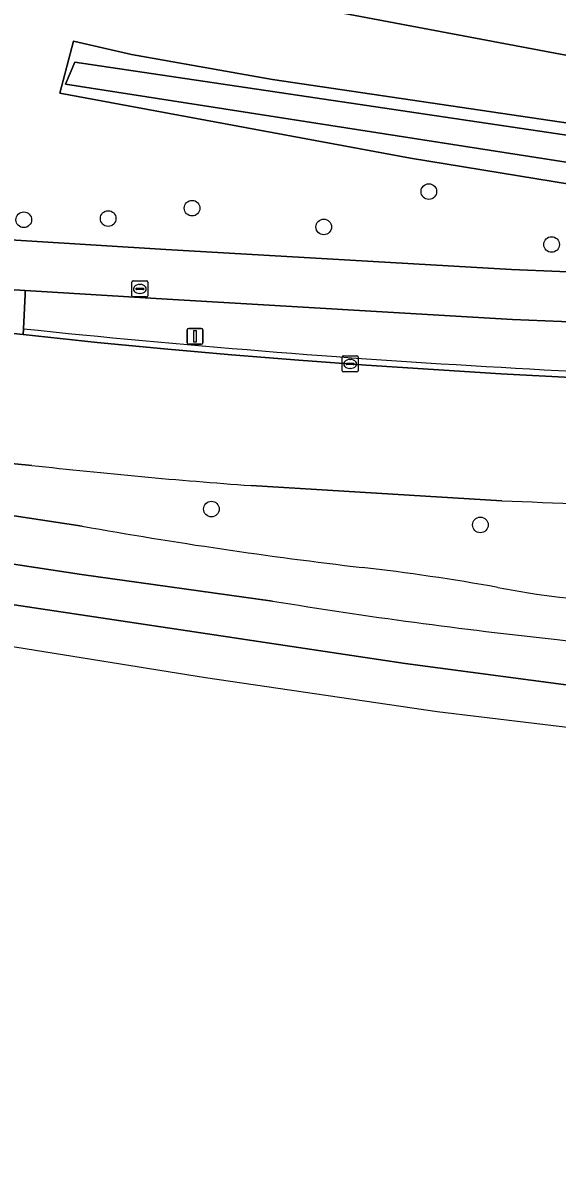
# Model space of a CAD drawing. Extents: x 160203 to 161530, y 379528 to 381797.
# Drawn here: x 160662.1 to 160695.6, y 380816.7 to 380888.6 of the extents above; entities that cross this region are included whole.
import ezdxf

# ---------------------------------------------------------------- set-up
doc = ezdxf.new("R2010")
doc.units = 0
for name, color, linetype in [('IMGEO_Berm_groen', 7, 'Continuous'), ('IMGEO_Boom', 7, 'Continuous'), ('IMGEO_Fietspad_open', 7, 'Continuous'), ('IMGEO_Grasland_agrarisch', 7, 'Continuous'), ('IMGEO_Hek', 7, 'Continuous'), ('IMGEO_Kolk', 7, 'Continuous'), ('IMGEO_Lichtmast', 7, 'Continuous'), ('IMGEO_Loofbos', 7, 'Continuous'), ('IMGEO_Oever', 7, 'Continuous'), ('IMGEO_Rijbaan_lokaal_gesloten', 7, 'Continuous'), ('IMGEO_Rijbaan_lokaal_open', 7, 'Continuous'), ('IMGEO_Rioolput', 7, 'Continuous'), ('IMGEO_Voetpad_open', 7, 'Continuous'), ('IMGEO_Waterloop', 7, 'Continuous')]:
    doc.layers.add(name, color=color, linetype=linetype)

msp = doc.modelspace()

# ---------------------------------------------------------------- linework, layer by layer
at = {"layer": 'IMGEO_Berm_groen'}
for points in [[(160708.108, 380869.389), (160692.751, 380870.016), (160671.121, 380871.291), (160662.239, 380871.832), (160662.229, 380871.58), (160662.125, 380869.432)], [(160662.659, 380860.883), (160641.697, 380862.911), (160639.872, 380863.089), (160639.84, 380862.681), (160632.949, 380863.534), (160628.533, 380864.161), (160626.113, 380864.513), (160622.784, 380864.997), (160608.164, 380867.139), (160614.976, 380865.727), (160619.826, 380864.848), (160629.695, 380862.988), (160638.885, 380861.265), (160646.411, 380860.024), (160665.816, 380857.079)], [(160692.094, 380858.655), (160676.391, 380859.621)]]:
    msp.add_lwpolyline(points, dxfattribs=at)
for centre, radius, start, end in [((160728.281, 381503.803), 637.811, 264.046404, 266.743038), ((160727.016, 381464.844), 598.844, 266.65206, 269.407261), ((160701.861, 381212.1), 353.398, 263.63121, 265.86708), ((160669.608, 380296.216), 562.888, 85.63683, 87.71052), ((160716.891, 381143.025), 290.472, 259.87278, 263.36645), ((160666.53, 380710.2), 145.273, 79.96293, 83.35684), ((160700.702, 380897.116), 44.75, 258.59015, 268.59817)]:
    msp.add_arc(centre, radius, start, end, dxfattribs=at)
at = {"layer": 'IMGEO_Boom'}
for centre in [(160687.521, 380878.021), (160672.694, 380876.979), (160662.152, 380876.252), (160667.436, 380876.332), (160680.939, 380875.804), (160695.21, 380874.707), (160673.9, 380858.149), (160690.748, 380857.161)]:
    msp.add_circle(centre, 0.489, dxfattribs=at)
at = {"layer": 'IMGEO_Fietspad_open'}
for points in [[(160671.055, 380874.393), (160653.249, 380875.495)], [(160710.86, 380872.391), (160692.706, 380873.147), (160671.055, 380874.393)], [(160584.065, 380871.668), (160577.256, 380872.743), (160576.691, 380869.445), (160579.354, 380868.964), (160601.608, 380864.985), (160620.908, 380861.53), (160641.107, 380857.988), (160657.796, 380855.265), (160665.771, 380854.06), (160677.721, 380852.395)], [(160653.122, 380872.387), (160656.374, 380872.189), (160662.239, 380871.832), (160671.121, 380871.291), (160692.751, 380870.016), (160708.108, 380869.389)], [(160665.816, 380857.079), (160646.411, 380860.024), (160638.885, 380861.265), (160629.695, 380862.988), (160619.826, 380864.848), (160614.976, 380865.727), (160608.164, 380867.139), (160601.644, 380868.104), (160593.295, 380869.407), (160586.092, 380870.605), (160584.424, 380870.965), (160584.471, 380871.12), (160584.482, 380871.286)]]:
    msp.add_lwpolyline(points, dxfattribs=at)
for centre, radius, start, end in [((160716.891, 381143.025), 290.472, 259.87278, 263.36645), ((160666.53, 380710.2), 145.273, 79.96293, 83.35684), ((160700.702, 380897.116), 44.75, 258.59015, 268.59817), ((160728.003, 381158.133), 309.845, 260.66066, 263.98801), ((160719.95, 381043.695), 195.234, 262.82078, 266.00405)]:
    msp.add_arc(centre, radius, start, end, dxfattribs=at)
at = {"layer": 'IMGEO_Grasland_agrarisch'}
msp.add_lwpolyline([(160673.825, 380902.024), (160666.967, 380895.201), (160666.198, 380893.059), (160666.067, 380892.231), (160707.617, 380884.389), (160723.881, 380883.657), (160734.941, 380882.844), (160750.799, 380882.926), (160801.788, 380885.772), (160826.348, 380889.513), (160853.618, 380940.522), (160856.231, 380945.502), (160848.638, 380951.183), (160848.023, 380951.539), (160835.192, 380960.185), (160809.815, 380976.882), (160801.299, 380978.299), (160713.841, 380925.463), (160693.362, 380913.874)], close=True, dxfattribs=at)
msp.add_lwpolyline([(160621.496, 380699.725), (160666.36, 380730.854), (160686.674, 380765.25), (160700.372, 380796.739), (160718.62, 380836.685), (160720.336, 380842.843), (160721.116, 380845.4), (160719.327, 380845.454), (160709.678, 380845.951), (160697.994, 380846.894), (160686.044, 380848.48), (160644.558, 380854.692)], dxfattribs=at)
at = {"layer": 'IMGEO_Hek'}
msp.add_lwpolyline([(160635.899, 380853.719), (160636.693, 380853.59), (160639.112, 380853.136), (160673.536, 380847.615), (160688.052, 380845.487), (160696.377, 380844.475), (160710.618, 380843.275), (160720.336, 380842.843), (160722.035, 380842.768)], dxfattribs=at)
at = {"layer": 'IMGEO_Kolk'}
for p, q in [((160682.093, 380866.806), (160682.093, 380867.658)), ((160682.168, 380867.732), (160683.02, 380867.732)), ((160682.581, 380867.512), (160682.606, 380867.512)), ((160683.094, 380867.658), (160683.094, 380866.806)), ((160683.02, 380866.732), (160682.168, 380866.732)), ((160682.352, 380867.226), (160682.352, 380867.238)), ((160682.79, 380867.189), (160682.392, 380867.189)), ((160682.395, 380867.275), (160682.793, 380867.275)), ((160682.604, 380866.952), (160682.579, 380866.952)), ((160682.836, 380867.238), (160682.836, 380867.226))]:
    msp.add_line(p, q, dxfattribs=at)
for points in [[(160682.093, 380866.806), (160682.093, 380867.658)], [(160682.168, 380867.732), (160683.02, 380867.732)], [(160683.094, 380867.658), (160683.094, 380866.806)], [(160683.02, 380866.732), (160682.168, 380866.732)]]:
    msp.add_lwpolyline(points, dxfattribs=at)
for centre, radius, start, end in [((160682.17, 380867.656), 0.0765, 91.55205, 178.44795), ((160682.17, 380867.656), 0.0765, 91.55205, 178.44795), ((160683.018, 380867.656), 0.0765, 1.55205, 88.44795), ((160683.018, 380867.656), 0.0765, 1.55205, 88.44795), ((160682.17, 380866.808), 0.0765, 181.55205, 268.44795), ((160682.17, 380866.808), 0.0765, 181.55205, 268.44795), ((160682.392, 380867.235), 0.0403, 85.87752, 175.75265), ((160682.389, 380867.225), 0.0366, 178.93798, 274.71019), ((160682.793, 380867.232), 0.043, 264.86636, 352.45326), ((160682.797, 380867.237), 0.0386, 1.73085, 96.63898), ((160683.018, 380866.808), 0.0765, 271.55205, 358.44795), ((160683.018, 380866.808), 0.0765, 271.55205, 358.44795)]:
    msp.add_arc(centre, radius, start, end, dxfattribs=at)
for centre, major_axis, ratio, start_param, end_param in [((160682.58, 380867.232), (-0.387, 0.002), 0.722429, 4.712389, 7.853982), ((160682.605, 380867.232), (-0.39, 0.002), 0.717154, 1.570796, 4.712389)]:
    msp.add_ellipse(centre, major_axis=major_axis, ratio=ratio, start_param=start_param, end_param=end_param, dxfattribs=at)
at = {"layer": 'IMGEO_Lichtmast'}
for p, q in [((160672.479, 380869.46), (160673.269, 380869.46)), ((160673.269, 380869.46), (160672.479, 380869.46)), ((160672.379, 380868.56), (160672.379, 380869.36)), ((160672.379, 380869.36), (160672.379, 380868.56)), ((160673.369, 380869.36), (160673.369, 380868.56)), ((160673.369, 380868.56), (160673.369, 380869.36)), ((160673.269, 380868.46), (160672.479, 380868.46)), ((160672.479, 380868.46), (160673.269, 380868.46))]:
    msp.add_line(p, q, dxfattribs=at)
msp.add_lwpolyline([(160672.799, 380869.335), (160672.949, 380869.335), (160672.949, 380868.585), (160672.799, 380868.585), (160672.799, 380869.335)], dxfattribs=at)
for centre, start, end in [((160672.479, 380869.36), 90, 180), ((160672.479, 380869.36), 90, 180), ((160673.269, 380869.36), 0, 90), ((160673.269, 380869.36), 360, 90), ((160672.479, 380868.56), 180, 270), ((160672.479, 380868.56), 180, 270), ((160673.269, 380868.56), 270, 0), ((160673.269, 380868.56), 270, 0)]:
    msp.add_arc(centre, 0.1, start, end, dxfattribs=at)
at = {"layer": 'IMGEO_Loofbos'}
for points in [[(160907.851, 381043.87), (160858.699, 380950.205), (160856.231, 380945.502), (160853.618, 380940.522), (160826.348, 380889.513), (160801.788, 380885.772), (160750.799, 380882.926), (160734.941, 380882.844), (160723.881, 380883.657), (160707.617, 380884.389), (160666.067, 380892.231), (160666.198, 380893.059), (160666.967, 380895.201), (160673.825, 380902.024), (160675.902, 380904.091), (160673.246, 380902.33), (160665.485, 380896.703), (160663.763, 380895.083), (160661.52, 380893.089)], [(160696.458, 380878.46), (160686.377, 380880.107), (160664.399, 380884.178), (160665.256, 380887.439), (160668.907, 380886.59), (160677.721, 380885.039), (160696.948, 380882.185)], [(160653.249, 380875.495), (160671.055, 380874.393), (160692.706, 380873.147), (160710.86, 380872.391)]]:
    msp.add_lwpolyline(points, dxfattribs=at)
at = {"layer": 'IMGEO_Oever'}
for points in [[(160696.948, 380882.185), (160677.721, 380885.039), (160668.907, 380886.59), (160665.256, 380887.439), (160664.399, 380884.178), (160686.377, 380880.107), (160696.458, 380878.46)], [(160825.551, 380880.037), (160807.313, 380878.499), (160804.687, 380878.277), (160790.231, 380877.058), (160762.11, 380875.592), (160725.359, 380876.304), (160700.542, 380879.176), (160664.771, 380884.735), (160665.342, 380886.123), (160698.701, 380881.165), (160720.431, 380878.382), (160734.651, 380877.662), (160757.598, 380877.195), (160785.206, 380878.553), (160804.025, 380879.559), (160807.284, 380879.846), (160818.135, 380880.801)]]:
    msp.add_lwpolyline(points, dxfattribs=at)
at = {"layer": 'IMGEO_Rijbaan_lokaal_gesloten'}
for points in [[(160662.104, 380869.08), (160654.135, 380869.901), (160654.421, 380870.19), (160641.158, 380871.47), (160627.513, 380873.067), (160627.463, 380872.671), (160614.018, 380874.5), (160609.253, 380875.16), (160604.491, 380875.844), (160599.732, 380876.551), (160594.977, 380877.282), (160590.226, 380878.037), (160585.478, 380878.815), (160578.5, 380880.004), (160577.256, 380872.743), (160584.065, 380871.668)], [(160584.482, 380871.286), (160602.525, 380868.337), (160626.164, 380864.867), (160626.113, 380864.513), (160628.533, 380864.161), (160632.949, 380863.534), (160639.84, 380862.681), (160639.872, 380863.089), (160641.697, 380862.911), (160662.659, 380860.883)], [(160662.125, 380869.432), (160662.104, 380869.08), (160666.74, 380868.566), (160670.948, 380868.173), (160675.158, 380867.808), (160679.371, 380867.47), (160683.586, 380867.16), (160687.803, 380866.878), (160692.021, 380866.623), (160696.816, 380866.362), (160701.613, 380866.139), (160706.412, 380865.955), (160711.212, 380865.809), (160716.013, 380865.701), (160720.814, 380865.632), (160725.847, 380865.521), (160730.882, 380865.446), (160735.916, 380865.406), (160740.951, 380865.402), (160745.986, 380865.434), (160751.02, 380865.501), (160777.4, 380866.397)], [(160777.4, 380866.397), (160751.02, 380865.501), (160745.986, 380865.434), (160740.951, 380865.402), (160735.916, 380865.406), (160730.882, 380865.446), (160725.847, 380865.521), (160720.814, 380865.632), (160716.013, 380865.701), (160711.212, 380865.809), (160706.412, 380865.955), (160701.613, 380866.139), (160696.816, 380866.362), (160692.021, 380866.623), (160687.803, 380866.878), (160683.586, 380867.16), (160679.371, 380867.47), (160675.158, 380867.808), (160670.948, 380868.173), (160666.74, 380868.566), (160662.104, 380869.08)], [(160676.391, 380859.621), (160692.094, 380858.655)]]:
    msp.add_lwpolyline(points, dxfattribs=at)
for centre, radius, start, end in [((160728.281, 381503.803), 637.811, 264.046404, 266.743038), ((160727.016, 381464.844), 598.844, 266.65206, 269.407261), ((160701.861, 381212.1), 353.398, 263.63121, 265.86708), ((160669.608, 380296.216), 562.888, 85.63683, 87.71052)]:
    msp.add_arc(centre, radius, start, end, dxfattribs=at)
at = {"layer": 'IMGEO_Rijbaan_lokaal_open'}
msp.add_lwpolyline([(160662.229, 380871.58), (160662.239, 380871.832), (160656.374, 380872.189), (160656.144, 380871.921), (160654.421, 380870.19), (160654.135, 380869.901), (160662.104, 380869.08), (160662.125, 380869.432)], close=True, dxfattribs=at)
at = {"layer": 'IMGEO_Rioolput'}
for p, q in [((160668.92, 380871.498), (160668.92, 380872.35)), ((160668.995, 380872.424), (160669.847, 380872.424)), ((160669.921, 380872.35), (160669.921, 380871.498)), ((160669.179, 380871.918), (160669.179, 380871.93)), ((160669.617, 380871.881), (160669.219, 380871.881)), ((160669.222, 380871.967), (160669.62, 380871.967)), ((160669.431, 380871.644), (160669.406, 380871.644)), ((160669.408, 380872.204), (160669.433, 380872.204)), ((160669.663, 380871.93), (160669.663, 380871.918)), ((160669.847, 380871.424), (160668.995, 380871.424))]:
    msp.add_line(p, q, dxfattribs=at)
for points in [[(160668.92, 380871.498), (160668.92, 380872.35)], [(160668.995, 380872.424), (160669.847, 380872.424)], [(160669.921, 380872.35), (160669.921, 380871.498)], [(160669.847, 380871.424), (160668.995, 380871.424)]]:
    msp.add_lwpolyline(points, dxfattribs=at)
for centre, radius, start, end in [((160668.997, 380872.348), 0.0765, 91.55205, 178.44795), ((160668.997, 380872.348), 0.0765, 91.55205, 178.44795), ((160669.845, 380872.348), 0.0765, 1.55205, 88.44795), ((160669.845, 380872.348), 0.0765, 1.55205, 88.44795), ((160669.219, 380871.927), 0.0403, 85.87752, 175.75265), ((160669.216, 380871.917), 0.0366, 178.93798, 274.71019), ((160669.62, 380871.924), 0.043, 264.86636, 352.45326), ((160669.624, 380871.929), 0.0386, 1.73085, 96.63898), ((160668.997, 380871.5), 0.0765, 181.55205, 268.44795), ((160668.997, 380871.5), 0.0765, 181.55205, 268.44795), ((160669.845, 380871.5), 0.0765, 271.55205, 358.44795), ((160669.845, 380871.5), 0.0765, 271.55205, 358.44795)]:
    msp.add_arc(centre, radius, start, end, dxfattribs=at)
for centre, major_axis, ratio, start_param, end_param in [((160669.407, 380871.924), (-0.387, 0.002), 0.722429, 4.712389, 7.853982), ((160669.432, 380871.924), (-0.39, 0.002), 0.717154, 1.570796, 4.712389)]:
    msp.add_ellipse(centre, major_axis=major_axis, ratio=ratio, start_param=start_param, end_param=end_param, dxfattribs=at)
at = {"layer": 'IMGEO_Voetpad_open'}
msp.add_lwpolyline([(160677.721, 380852.395), (160665.771, 380854.06), (160657.796, 380855.265), (160641.107, 380857.988), (160620.908, 380861.53), (160601.608, 380864.985), (160579.354, 380868.964), (160576.691, 380869.445), (160576.311, 380867.23), (160633.124, 380856.774), (160636.54, 380856.152), (160644.558, 380854.692), (160686.044, 380848.48), (160697.994, 380846.894), (160709.678, 380845.951), (160719.327, 380845.454), (160721.116, 380845.4), (160722.916, 380845.346), (160725.787, 380845.259), (160727.643, 380845.203), (160746.852, 380844.623)], dxfattribs=at)
for centre, radius, start, end in [((160728.003, 381158.133), 309.845, 260.66066, 263.98801), ((160719.95, 381043.695), 195.234, 262.82078, 266.00405)]:
    msp.add_arc(centre, radius, start, end, dxfattribs=at)
at = {"layer": 'IMGEO_Waterloop'}
msp.add_lwpolyline([(160818.135, 380880.801), (160807.284, 380879.846), (160804.025, 380879.559), (160785.206, 380878.553), (160757.598, 380877.195), (160734.651, 380877.662), (160720.431, 380878.382), (160698.701, 380881.165), (160665.342, 380886.123), (160664.771, 380884.735), (160700.542, 380879.176), (160725.359, 380876.304), (160762.11, 380875.592), (160790.231, 380877.058), (160804.687, 380878.277), (160807.313, 380878.499), (160825.551, 380880.037)], dxfattribs=at)

doc.saveas('drawing.dxf')
